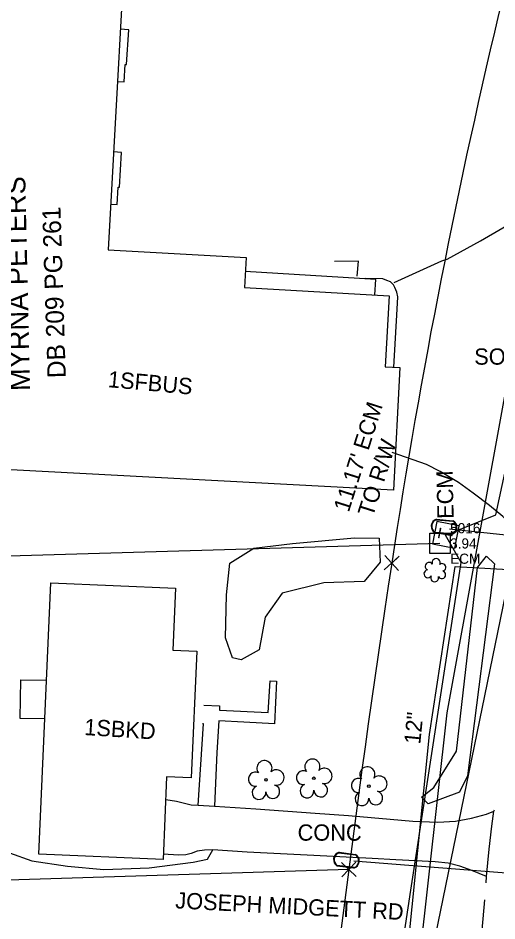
# Model space of a CAD drawing. Extents: x 3040896 to 3051146, y 687568 to 732976.
# Drawn here: x 3049729.2 to 3049847, y 690112.4 to 690334.2 of the extents above; entities that cross this region are included whole.
import ezdxf

# ---------------------------------------------------------------- set-up
doc = ezdxf.new("R2010")
doc.units = 0
for name, color, linetype in [('Exist Building', 7, 'Continuous'), ('Exist Building Text', 7, 'Continuous'), ('Exist Horizontal Alignment', 7, 'Continuous'), ('Exist Other Culture Area Outline', 7, 'Continuous'), ('Exist Other Culture Fence Line', 7, 'Continuous'), ('Exist Property Corner CELL', 7, 'Continuous'), ('Exist Property Deed Book Text', 7, 'Continuous'), ('Exist Property Line', 7, 'Continuous'), ('Exist Property Line Text', 7, 'Continuous'), ('Exist Property Monument CELL', 7, 'Continuous'), ('Exist Property Monument Cogo Comment', 7, 'Continuous'), ('Exist Property Monument Cogo Elevation', 7, 'Continuous'), ('Exist Property Monument Cogo Number', 7, 'Continuous'), ('Exist Property Monument Text', 7, 'Continuous'), ('Exist Property Owner Text', 7, 'Continuous'), ('Exist Right of Way Line', 7, 'Continuous'), ('Exist Roads Change in Surface', 7, 'Continuous'), ('Exist Roads EOP', 7, 'Continuous'), ('Exist Roads EOP Other', 7, 'Continuous'), ('Exist Roads EOP Other Text', 7, 'Continuous'), ('Exist Roads Soil', 7, 'Continuous'), ('Exist Roads Soil Text', 7, 'Continuous'), ('Exist Utilities Telephone Pedestal CELL', 7, 'Continuous'), ('Exist Utilities Telephone UG Cable', 7, 'Continuous'), ('Exist Utilities Water Meter CELL', 7, 'Continuous'), ('Exist Utilities Water UG Line', 7, 'Continuous'), ('Exist Utilities Water UG Line SUE', 7, 'Continuous'), ('Exist Utilities Water UG Line Text', 7, 'Continuous'), ('Exist Vegetation Hedge Row', 7, 'Continuous'), ('Exist Vegetation Shrub CELL', 7, 'Continuous'), ('Exist Vegetation Tree CELL', 7, 'Continuous'), ('Exist Vegetation Woods Line', 7, 'Continuous')]:
    doc.layers.add(name, color=color, linetype=linetype)

# ---------------------------------------------------------------- blocks, each defined once
blk = doc.blocks.new('EXIST PROPERTY MONUMENT')
at = {"layer": 'Exist Property Monument CELL'}
blk.add_line((0, 0), (0, 0), dxfattribs=at)
blk.add_lwpolyline([(-0.0499, -0.0499), (-0.0499, 0.0499), (0.0499, 0.0499), (0.0499, -0.0499), (-0.0499, -0.0499)], dxfattribs=at)

msp = doc.modelspace()

# ---------------------------------------------------------------- linework, layer by layer
at = {"layer": 'Exist Building'}
for points in [[(3049719.73, 690224.38), (3049723.16, 690284.54), (3049718.9, 690284.78), (3049724.08, 690375.34), (3049756.73, 690373.5), (3049751.36, 690277.24), (3049785.28, 690275.34), (3049784.87, 690267.98), (3049820.5, 690265.99), (3049819.52, 690248.52), (3049823.12, 690248.33), (3049821.54, 690218.25), (3049719.69, 690223.58)], [(3049734.39, 690128.79), (3049737.33, 690195.46), (3049767.92, 690194.11), (3049767.25, 690178.92), (3049773.21, 690178.66), (3049771.83, 690147.51), (3049765.77, 690147.78), (3049764.89, 690127.46)]]:
    msp.add_lwpolyline(points, close=True, dxfattribs=at)
at = {"layer": 'Exist Horizontal Alignment'}
msp.add_arc((3053211.67, 689686.05), 3379.35, 171.37561, 178.18966, dxfattribs=at)
at = {"layer": 'Exist Other Culture Area Outline'}
for points in [[(3049753.67, 690318.61), (3049755.33, 690318.51), (3049755.59, 690322.81), (3049755.92, 690322.79), (3049756.44, 690331.35), (3049754.38, 690331.48)], [(3049751.98, 690288.46), (3049753.58, 690288.36), (3049753.84, 690292.66), (3049754.17, 690292.64), (3049754.69, 690301.21), (3049752.7, 690301.33)], [(3049816.97, 690266.19), (3049817.21, 690269.94), (3049785.09, 690271.92)], [(3049821.62, 690248.41), (3049822.44, 690262.65), (3049822.6, 690265.74), (3049822.36, 690266.86), (3049821.89, 690268.01), (3049821.49, 690268.67), (3049820.77, 690269.36), (3049819.86, 690269.76), (3049818.94, 690270.12), (3049814.53, 690270.22)], [(3049735.85, 690162.05), (3049729.75, 690162.15), (3049729.9, 690171.6), (3049736.27, 690171.5)], [(3049774.87, 690165.42), (3049778.8, 690165.2), (3049778.78, 690164.13), (3049790.71, 690163.62), (3049791.19, 690171.38), (3049792.77, 690171.29), (3049792.25, 690160.8), (3049784.78, 690161.23), (3049778.6, 690161.55), (3049778.14, 690153.78), (3049777.51, 690140.58)], [(3049773.51, 690140.85), (3049774.79, 690160.8), (3049774.55, 690160.79)]]:
    msp.add_lwpolyline(points, dxfattribs=at)
at = {"layer": 'Exist Other Culture Fence Line'}
msp.add_lwpolyline([(3049812.64, 690270.78), (3049812.93, 690274.48), (3049807.05, 690274.43)], dxfattribs=at)
at = {"layer": 'Exist Property Corner CELL'}
for p, q in [((3049821.1, 690200.3), (3049821.1, 690200.3)), ((3049821.1, 690200.3), (3049821.1, 690200.3)), ((3049810.53, 690124.99), (3049810.53, 690124.99))]:
    msp.add_line(p, q, dxfattribs=at)
for points in [[(3049819.43, 690202.16), (3049822.77, 690198.44), (3049821.1, 690200.3), (3049822.96, 690201.97), (3049819.24, 690198.63)], [(3049819.43, 690202.16), (3049822.77, 690198.44), (3049821.1, 690200.3), (3049822.96, 690201.97), (3049819.24, 690198.63)], [(3049808.82, 690123.17), (3049812.25, 690126.82), (3049810.53, 690124.99), (3049808.71, 690126.71), (3049812.36, 690123.28)]]:
    msp.add_lwpolyline(points, dxfattribs=at)
at = {"layer": 'Exist Property Line'}
for p, q in [((3049832.95, 690205.12), (3049821.79, 690204.78)), ((3049821.79, 690204.78), (3049617.36, 690198.74)), ((3049810.53, 690124.99), (3049576.2, 690117.75))]:
    msp.add_line(p, q, dxfattribs=at)
at = {"layer": 'Exist Right of Way Line'}
for centre, radius, start, end in [((3051439.28, 689954.87), 1636.68, 161.451, 171.37561), ((3053211.67, 689686.05), 3429.35, 171.37561, 177.47386)]:
    msp.add_arc(centre, radius, start, end, dxfattribs=at)
at = {"layer": 'Exist Roads Change in Surface'}
msp.add_lwpolyline([(3049844.33, 690121.77), (3049844.43, 690123.3), (3049845.02, 690130.01), (3049845.67, 690135.64), (3049846.17, 690139.35), (3049846.36, 690139.71)], dxfattribs=at)
at = {"layer": 'Exist Roads EOP'}
msp.add_lwpolyline([(3049817.87, 689760.88), (3049818.71, 689787.75), (3049819.23, 689805.47), (3049820.32, 689823.65), (3049821.14, 689840.18), (3049821.76, 689856.98), (3049822.8, 689875.91), (3049823.76, 689893.09), (3049824.73, 689911.56), (3049825.82, 689929.25), (3049827.12, 689945.51), (3049828.21, 689959.82), (3049829.64, 689973.82), (3049831.03, 689990.89), (3049832.14, 690002.41), (3049833.57, 690017.09), (3049835.14, 690033.78), (3049836.3, 690046.8), (3049837.91, 690060.77), (3049839.89, 690080.79), (3049841.41, 690094.71), (3049843.34, 690110.09), (3049844.01, 690117.59)], dxfattribs=at)
at = {"layer": 'Exist Roads EOP Other'}
for points in [[(3049765.53, 690142.18), (3049768.23, 690141.76), (3049771.8, 690140.88), (3049773.51, 690140.85), (3049777.51, 690140.58), (3049787.66, 690139.92), (3049802.29, 690138.85), (3049810.47, 690138.28), (3049826.29, 690136.91), (3049832.39, 690136.67), (3049836.74, 690136.91), (3049840.68, 690137.66), (3049844.36, 690138.61), (3049846.17, 690139.35)], [(3049844.43, 690123.3), (3049840.79, 690124.73), (3049837.8, 690125.84), (3049834.96, 690126.58), (3049831.75, 690126.9), (3049822.12, 690127.38), (3049816.25, 690127.7), (3049801.98, 690128.49), (3049785.59, 690129.26), (3049777.1, 690129.83), (3049775.04, 690129.73), (3049773.25, 690129.5), (3049771.82, 690128.93), (3049770.48, 690128.59), (3049768.69, 690128.54), (3049764.94, 690128.77)]]:
    msp.add_lwpolyline(points, dxfattribs=at)
at = {"layer": 'Exist Roads Soil'}
for points in [[(3049833.4, 690274.52), (3049834.7, 690274.98), (3049842.95, 690279.48), (3049848.41, 690282.65), (3049851.93, 690284.97), (3049856.06, 690288.04), (3049859.97, 690290.9), (3049864.56, 690294.78), (3049868.65, 690298.6), (3049876.75, 690304.52)], [(3049821.7, 690269.22), (3049833.4, 690274.52)], [(3049856.87, 690202.8), (3049856.69, 690203.29), (3049853.96, 690206.57), (3049851.95, 690208.52), (3049848.43, 690211.73), (3049845.13, 690214.43), (3049841.14, 690217.44), (3049837.54, 690220.1), (3049832.98, 690222.81), (3049829.64, 690224.53), (3049821.24, 690227.48)], [(3049672.5, 690157.11), (3049678.61, 690159.07), (3049684.97, 690159.23), (3049691.23, 690157.29), (3049696.75, 690154.14), (3049702, 690149.09), (3049707.59, 690142.35), (3049712.15, 690137.51), (3049720.07, 690132.9), (3049727.17, 690129.07), (3049732.59, 690127.12), (3049741.37, 690125.79), (3049750.36, 690124.97), (3049761.45, 690125.46), (3049772.25, 690126.79), (3049775.83, 690127.54), (3049777.1, 690129.83)]]:
    msp.add_lwpolyline(points, dxfattribs=at)
at = {"layer": 'Exist Utilities Telephone Pedestal CELL'}
msp.add_line((3049834.32, 690207.14), (3049834.32, 690207.14), dxfattribs=at)
msp.add_lwpolyline([(3049836.57, 690203.93), (3049837.64, 690209.42), (3049832.15, 690210.49), (3049831.08, 690205), (3049836.57, 690203.93)], dxfattribs=at)
at = {"layer": 'Exist Utilities Telephone UG Cable'}
for points in [[(3049807.96, 690042.66), (3049822.09, 690048.55), (3049831.18, 690105.41), (3049865.1, 690270.6), (3049906.44, 690438.6), (3049940.53, 690537.69), (3050008.51, 690748.42), (3050002.98, 690756.9)], [(3049834.32, 690207.14), (3049846.67, 690212.16), (3049874.63, 690341.66), (3049907.44, 690472.92), (3050004.25, 690747.49), (3050002.98, 690756.9)], [(3049807.96, 690042.66), (3049814.88, 690047.78), (3049825.8, 690119.9), (3049838.17, 690200.43), (3049834.32, 690207.14)]]:
    msp.add_lwpolyline(points, dxfattribs=at)
at = {"layer": 'Exist Utilities Water Meter CELL'}
for p, q in [((3049833.96, 690209.2), (3049833.96, 690209.2)), ((3049809.96, 690127.29), (3049809.96, 690127.29))]:
    msp.add_line(p, q, dxfattribs=at)
for points in [[(3049832.09, 690210.96), (3049836.14, 690210.56)], [(3049832.1, 690211.1), (3049836.15, 690210.7)], [(3049835.82, 690207.31), (3049831.74, 690207.71)], [(3049835.83, 690207.45), (3049831.75, 690207.85)], [(3049808.13, 690129.1), (3049812.18, 690128.59)], [(3049808.15, 690129.23), (3049812.19, 690128.73)], [(3049811.77, 690125.35), (3049807.7, 690125.86)], [(3049811.79, 690125.49), (3049807.72, 690126)]]:
    msp.add_lwpolyline(points, dxfattribs=at)
for centre, radius, start, end in [((3049832.66, 690209.33), 1.86, 107.5421, 240.3435), ((3049832.67, 690209.33), 1.73, 109.665, 238.1464), ((3049835.25, 690209.08), 1.86, 288.0124, 60.6724), ((3049835.26, 690209.08), 1.73, 289.4912, 59.2369), ((3049808.66, 690127.45), 1.86, 106.053, 238.8544), ((3049808.67, 690127.45), 1.73, 108.1759, 236.6573), ((3049811.24, 690127.13), 1.86, 286.5233, 59.1834), ((3049811.26, 690127.13), 1.73, 288.0022, 57.7478)]:
    msp.add_arc(centre, radius, start, end, dxfattribs=at)
at = {"layer": 'Exist Utilities Water UG Line'}
for points in [[(3049825.62, 690082.05), (3049834.73, 690163.48), (3049849.76, 690246.28), (3049872.38, 690351.25), (3049889.27, 690424.25), (3049898.6, 690457.26), (3049903.51, 690472.35)], [(3049823.28, 690087.36), (3049830.37, 690158.21), (3049836.71, 690199.43), (3050002.43, 690190.13), (3050124.5, 690190.66)]]:
    msp.add_lwpolyline(points, dxfattribs=at)
at = {"layer": 'Exist Utilities Water UG Line SUE'}
for points in [[(3049835.28, 690208.74), (3049873, 690204.67), (3049904.21, 690202.27)], [(3049811.78, 690127.12), (3049872.19, 690122.43), (3049890.08, 690121.44)]]:
    msp.add_lwpolyline(points, dxfattribs=at)
at = {"layer": 'Exist Vegetation Hedge Row'}
msp.add_lwpolyline([(3049846.35, 690200.15), (3049839.74, 690148), (3049837.78, 690144), (3049830.09, 690141.16), (3049828.38, 690142.81), (3049831.47, 690145.16), (3049837, 690154.1), (3049842.19, 690199.25), (3049844.43, 690202.02), (3049846.35, 690200.15)], dxfattribs=at)
at = {"layer": 'Exist Vegetation Shrub CELL'}
msp.add_line((3049831.77, 690198.36), (3049831.77, 690198.36), dxfattribs=at)
for centre, radius, start, end in [((3049830.29, 690199.49), 0.968, 35.8908, 245.4216), ((3049832, 690200.4), 0.99, 334.8391, 200.4717), ((3049829.97, 690197.66), 0.955, 95.1099, 327.9534), ((3049833.41, 690197.43), 0.937, 204.9913, 73.4601), ((3049833.44, 690199.23), 0.929, 284.4567, 126.0861), ((3049831.64, 690196.68), 0.984, 151.2797, 21.387)]:
    msp.add_arc(centre, radius, start, end, dxfattribs=at)
at = {"layer": 'Exist Vegetation Tree CELL'}
for p, q in [((3049801.97, 690147.42), (3049801.97, 690147.42)), ((3049790.19, 690147.03), (3049790.19, 690147.03)), ((3049815.49, 690145.5), (3049815.49, 690145.5))]:
    msp.add_line(p, q, dxfattribs=at)
for centre in [(3049790.19, 690147.03), (3049801.97, 690147.42), (3049815.49, 690145.5)]:
    msp.add_circle(centre, 0.326, dxfattribs=at)
for centre, radius, start, end in [((3049789.81, 690149.91), 1.86, 330.1651, 219.7134), ((3049801.59, 690150.29), 1.86, 330.1651, 219.7134), ((3049792.74, 690147.62), 1.9, 257.1011, 134.1999), ((3049804.52, 690148.01), 1.9, 257.1011, 134.1999), ((3049815.11, 690148.37), 1.86, 330.1651, 219.7134), ((3049787.59, 690147.19), 1.73, 62.6636, 279.3457), ((3049799.37, 690147.57), 1.73, 62.6636, 279.3457), ((3049812.89, 690145.65), 1.73, 62.6636, 279.3457), ((3049818.04, 690146.09), 1.9, 257.1011, 134.1999), ((3049788.49, 690143.91), 1.69, 111.5671, 6.231), ((3049791.87, 690144.13), 1.7, 181.2822, 74.56), ((3049800.27, 690144.3), 1.69, 111.5671, 6.231), ((3049803.64, 690144.52), 1.7, 181.2822, 74.56), ((3049813.79, 690142.38), 1.69, 111.5671, 6.231), ((3049817.17, 690142.6), 1.7, 181.2822, 74.56)]:
    msp.add_arc(centre, radius, start, end, dxfattribs=at)
at = {"layer": 'Exist Vegetation Woods Line'}
msp.add_lwpolyline([(3049814.34, 690195.76), (3049804.43, 690195.44), (3049794.15, 690192.92), (3049789.99, 690186.97), (3049788.5, 690179.01), (3049784.05, 690176.51), (3049781.99, 690177.05), (3049780.22, 690181.9), (3049780.49, 690192.52), (3049781.31, 690200.27), (3049787.24, 690203.99), (3049796.72, 690205.09), (3049811.94, 690206.51), (3049818.04, 690206.4), (3049818.23, 690200.55), (3049814.34, 690195.76)], dxfattribs=at)

# ---------------------------------------------------------------- block references
at = {"layer": 'Exist Property Monument CELL', "xscale": 50, "yscale": 50}
msp.add_blockref('EXIST PROPERTY MONUMENT', (3049832.95, 690205.12), dxfattribs=at)

# ---------------------------------------------------------------- texts
at = {"layer": 'Exist Building Text'}
for s, rotation, p in [('1SFBUS', 354.8795, (3049751.22, 690243.53)), ('1SBKD', 356.3482, (3049745.43, 690158.06))]:
    msp.add_text(s, height=4, rotation=rotation, dxfattribs=at).set_placement(p)
at = {"layer": 'Exist Property Deed Book Text'}
msp.add_text('DB 209 PG 261', height=4.5, rotation=91.8308, dxfattribs=at).set_placement((3049741, 690245.81))
at = {"layer": 'Exist Property Line Text'}
for s, p in [("11.17' ECM ", (3049810.53, 690212.62)), ('TO R/W', (3049816.46, 690211.46))]:
    msp.add_text(s, height=4, rotation=72.3346, dxfattribs=at).set_placement(p)
at = {"layer": 'Exist Property Monument Cogo Comment'}
msp.add_text('ECM', height=2.5, dxfattribs=at).set_placement((3049835.45, 690200.12))
at = {"layer": 'Exist Property Monument Cogo Elevation'}
msp.add_text('3.94', height=2.5, dxfattribs=at).set_placement((3049835.45, 690203.87))
at = {"layer": 'Exist Property Monument Cogo Number'}
msp.add_text('5016', height=2.5, dxfattribs=at).set_placement((3049835.45, 690207.62))
at = {"layer": 'Exist Property Monument Text'}
msp.add_text('ECM', height=4, rotation=91.39, dxfattribs=at).set_placement((3049836.34, 690211.21))
at = {"layer": 'Exist Property Owner Text'}
msp.add_text('MYRNA PETERS', height=5, rotation=91.3305, dxfattribs=at).set_placement((3049732.22, 690242.63))
at = {"layer": 'Exist Roads EOP Other Text'}
msp.add_text('CONC', height=4, dxfattribs=at).set_placement((3049797.96, 690132.09))
at = {"layer": 'Exist Roads Soil Text'}
msp.add_text(' SOIL', height=4, dxfattribs=at).set_placement((3049839.89, 690249.04))
msp.add_text('JOSEPH MIDGETT RD', height=4, rotation=357.0627, dxfattribs=at).set_placement((3049767.82, 690115.47))
at = {"layer": 'Exist Utilities Telephone Pedestal CELL'}
msp.add_text('T', height=3.42, rotation=78.9912, dxfattribs=at).set_placement((3049835.78, 690205.7))
at = {"layer": 'Exist Utilities Water UG Line Text'}
msp.add_text('12"', height=4, rotation=84.2845, dxfattribs=at).set_placement((3049828.1, 690155.65))

doc.saveas('drawing.dxf')
